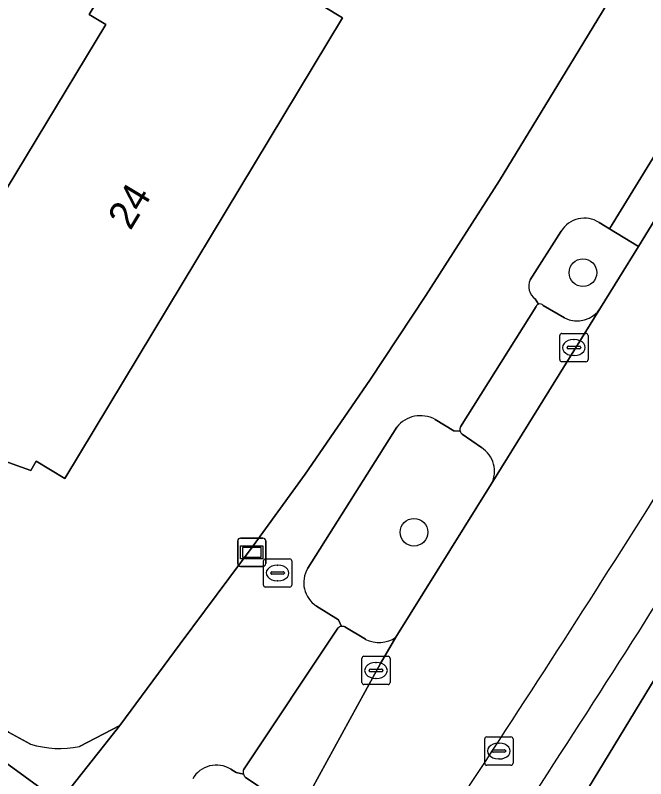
# Model space of a CAD drawing. Extents: x 160349 to 161355, y 381727 to 382854.
# Drawn here: x 161018.74 to 161041.01, y 382108.73 to 382135.71 of the extents above; entities that cross this region are included whole.
import ezdxf

# ---------------------------------------------------------------- set-up
doc = ezdxf.new("R2010")
doc.units = 0
for name, color, linetype in [('IMGEO_Berm_open', 7, 'Continuous'), ('IMGEO_Boom', 7, 'Continuous'), ('IMGEO_Brandkraan', 7, 'Continuous'), ('IMGEO_Erf', 7, 'Continuous'), ('IMGEO_Fietspad_gesloten', 7, 'Continuous'), ('IMGEO_Groenvoorziening', 7, 'Continuous'), ('IMGEO_Kolk', 7, 'Continuous'), ('IMGEO_Pand', 7, 'Continuous'), ('IMGEO_Pand_nummerreeks', 7, 'Continuous'), ('IMGEO_Parkeervlak_open', 7, 'Continuous'), ('IMGEO_Rijbaan_lokaal_open', 7, 'Continuous'), ('IMGEO_Verklikker', 7, 'Continuous'), ('IMGEO_Voetpad_open', 7, 'Continuous')]:
    doc.layers.add(name, color=color, linetype=linetype)

msp = doc.modelspace()

# ---------------------------------------------------------------- linework, layer by layer
at = {"layer": 'IMGEO_Berm_open'}
msp.add_lwpolyline([(161035.518, 382105.937), (161035.643, 382105.717), (161036.885, 382104.942), (161037.001, 382105.126), (161044.262, 382117.085), (161072.545, 382163.708)], dxfattribs=at)
msp.add_arc((160469.952, 382476.499), 676.23, 326.781399, 329.09483, dxfattribs=at)
at = {"layer": 'IMGEO_Boom'}
for centre in [(161038.793, 382126.613), (161032.824, 382117.439)]:
    msp.add_circle(centre, 0.489, dxfattribs=at)
at = {"layer": 'IMGEO_Brandkraan'}
for p, q in [((161027.506, 382115.572), (161027.506, 382116.424)), ((161027.581, 382116.498), (161028.433, 382116.498)), ((161028.507, 382116.424), (161028.507, 382115.572)), ((161027.994, 382116.278), (161028.019, 382116.278)), ((161027.765, 382115.992), (161027.765, 382116.004)), ((161028.203, 382115.955), (161027.805, 382115.955)), ((161027.808, 382116.041), (161028.206, 382116.041)), ((161028.249, 382116.004), (161028.249, 382115.992)), ((161028.017, 382115.718), (161027.992, 382115.718)), ((161028.433, 382115.498), (161027.581, 382115.498))]:
    msp.add_line(p, q, dxfattribs=at)
for points in [[(161027.506, 382115.572), (161027.506, 382116.424)], [(161027.581, 382116.498), (161028.433, 382116.498)], [(161028.507, 382116.424), (161028.507, 382115.572)], [(161028.433, 382115.498), (161027.581, 382115.498)]]:
    msp.add_lwpolyline(points, dxfattribs=at)
for centre, radius, start, end in [((161027.583, 382116.422), 0.0765, 91.552, 178.448), ((161027.583, 382116.422), 0.0765, 91.552, 178.448), ((161028.431, 382116.422), 0.0765, 1.552, 88.448), ((161028.431, 382116.422), 0.0765, 1.552, 88.448), ((161027.805, 382116.001), 0.0403, 85.8775, 175.7526), ((161027.802, 382115.991), 0.0366, 178.938, 274.7102), ((161028.206, 382115.998), 0.043, 264.8664, 352.4533), ((161028.21, 382116.003), 0.0386, 1.7309, 96.639), ((161027.583, 382115.574), 0.0765, 181.552, 268.448), ((161027.583, 382115.574), 0.0765, 181.552, 268.448), ((161028.431, 382115.574), 0.0765, 271.552, 358.448), ((161028.431, 382115.574), 0.0765, 271.552, 358.448)]:
    msp.add_arc(centre, radius, start, end, dxfattribs=at)
for centre, major_axis, ratio, start_param, end_param in [((161027.993, 382115.998), (-0.387, 0.002), 0.722429, 4.712389, 7.853982), ((161028.018, 382115.998), (-0.39, 0.002), 0.717154, 1.570796, 4.712389)]:
    msp.add_ellipse(centre, major_axis=major_axis, ratio=ratio, start_param=start_param, end_param=end_param, dxfattribs=at)
at = {"layer": 'IMGEO_Erf'}
for points in [[(161021.005, 382109.863), (161022.432, 382110.606), (161024.567, 382113.497), (161027.146, 382116.964), (161028.977, 382119.491), (161031.264, 382122.813), (161033.249, 382125.808), (161035.847, 382129.872), (161038.497, 382134.216), (161043.037, 382141.705), (161055.939, 382163.048), (161056.164, 382163.417), (161056.01, 382163.511), (161060.816, 382171.371), (161060.957, 382171.279), (161061.183, 382171.645), (161061.094, 382171.7), (161062.375, 382173.794), (161062.457, 382173.745), (161062.847, 382174.398), (161062.761, 382174.449), (161064.17, 382176.808), (161064.28, 382176.744), (161070.729, 382187.418)], [(161000.927, 382122.831), (161001.021, 382122.947), (161001.268, 382122.767), (161015.599, 382112.457), (161018.497, 382110.377), (161019.282, 382109.949)]]:
    msp.add_lwpolyline(points, dxfattribs=at)
msp.add_lwpolyline([(161017.002, 382127.234), (161021.934, 382135.388), (161021.35, 382135.743), (161023.692, 382139.616), (161026.023, 382138.207), (161030.301, 382135.621), (161020.489, 382119.344), (161019.482, 382119.951), (161019.287, 382119.626), (161016.545, 382120.596), (161017.045, 382121.427), (161014.247, 382123.12), (161015.188, 382124.675), (161014.822, 382124.895), (161015.496, 382126.008), (161015.853, 382125.794), (161016.799, 382127.356)], close=True, dxfattribs=at)
msp.add_arc((161020.315, 382113.345), 3.549, 253.0774, 281.2077, dxfattribs=at)
at = {"layer": 'IMGEO_Fietspad_gesloten'}
msp.add_lwpolyline([(161094.564, 382200.063), (161072.545, 382163.708), (161044.262, 382117.085), (161037.001, 382105.126), (161036.885, 382104.942), (161034.041, 382100.444), (161032.571, 382098.237), (161030.553, 382095.354), (161030.151, 382094.805), (161029.775, 382094.227), (161029.411, 382093.771)], dxfattribs=at)
at = {"layer": 'IMGEO_Groenvoorziening'}
for points in [[(161040.756, 382127.543), (161039.737, 382128.161), (161039.362, 382128.392)], [(161038.028, 382128.084), (161036.929, 382126.36)], [(161039.42, 382125.365), (161040.756, 382127.543)], [(161037.106, 382125.684), (161037.228, 382125.504)], [(161037.386, 382125.454), (161038.139, 382125.012)], [(161034.454, 382121.013), (161034.232, 382121.025), (161033.574, 382121.423)], [(161032.216, 382121.148), (161029.071, 382116.169)], [(161035.207, 382120.431), (161034.526, 382120.902)], [(161032.187, 382113.726), (161035.558, 382119.134)], [(161029.387, 382114.826), (161030.16, 382114.344), (161030.265, 382114.109)], [(161030.388, 382114.101), (161031.113, 382113.654)], [(161026.802, 382108.892), (161026.539, 382108.948), (161026.35, 382109.063)], [(161028.137, 382107.925), (161026.867, 382108.783)]]:
    msp.add_lwpolyline(points, dxfattribs=at)
for centre, radius, start, end in [((161038.848, 382127.576), 0.964, 57.7743, 148.2275), ((161037.416, 382126.126), 0.54, 154.3513, 234.9939), ((161037.273, 382125.372), 0.14, 36.0911, 108.7883), ((161038.58, 382125.913), 1.003, 243.9106, 326.9022), ((161033.054, 382120.498), 1.061, 60.683, 142.2126), ((161034.66, 382121.068), 0.213, 194.8575, 231.0813), ((161034.679, 382119.592), 0.991, 332.4602, 57.8256), ((161029.923, 382115.661), 0.992, 149.1833, 237.2977), ((161030.309, 382113.838), 0.274, 73.2863, 99.2711), ((161031.59, 382114.589), 1.05, 242.9867, 304.6839), ((161025.841, 382108.248), 0.961, 58.002, 150.1107), ((161027.028, 382108.953), 0.235, 195.1129, 226.5049)]:
    msp.add_arc(centre, radius, start, end, dxfattribs=at)
at = {"layer": 'IMGEO_Kolk'}
for p, q in [((161037.973, 382123.541), (161037.973, 382124.393)), ((161038.048, 382124.467), (161038.9, 382124.467)), ((161038.974, 382124.393), (161038.974, 382123.541)), ((161038.275, 382124.01), (161038.673, 382124.01)), ((161038.461, 382124.247), (161038.486, 382124.247)), ((161038.232, 382123.961), (161038.232, 382123.973)), ((161038.67, 382123.924), (161038.272, 382123.924)), ((161038.716, 382123.973), (161038.716, 382123.961)), ((161038.9, 382123.467), (161038.048, 382123.467)), ((161038.484, 382123.687), (161038.459, 382123.687)), ((161030.983, 382112.128), (161030.983, 382112.98)), ((161031.058, 382113.054), (161031.91, 382113.054)), ((161031.984, 382112.98), (161031.984, 382112.128)), ((161031.471, 382112.834), (161031.496, 382112.834)), ((161031.242, 382112.548), (161031.242, 382112.56)), ((161031.68, 382112.511), (161031.282, 382112.511)), ((161031.285, 382112.597), (161031.683, 382112.597)), ((161031.726, 382112.56), (161031.726, 382112.548)), ((161031.494, 382112.274), (161031.469, 382112.274)), ((161031.91, 382112.054), (161031.058, 382112.054)), ((161035.323, 382109.28), (161035.323, 382110.132)), ((161035.398, 382110.206), (161036.25, 382110.206)), ((161035.811, 382109.986), (161035.836, 382109.986)), ((161036.324, 382110.132), (161036.324, 382109.28)), ((161035.582, 382109.7), (161035.582, 382109.712)), ((161035.625, 382109.749), (161036.023, 382109.749)), ((161036.066, 382109.712), (161036.066, 382109.7)), ((161036.02, 382109.663), (161035.622, 382109.663)), ((161035.834, 382109.426), (161035.809, 382109.426)), ((161036.25, 382109.206), (161035.398, 382109.206))]:
    msp.add_line(p, q, dxfattribs=at)
for points in [[(161037.973, 382123.541), (161037.973, 382124.393)], [(161038.048, 382124.467), (161038.9, 382124.467)], [(161038.974, 382124.393), (161038.974, 382123.541)], [(161038.9, 382123.467), (161038.048, 382123.467)], [(161030.983, 382112.128), (161030.983, 382112.98)], [(161031.058, 382113.054), (161031.91, 382113.054)], [(161031.984, 382112.98), (161031.984, 382112.128)], [(161031.91, 382112.054), (161031.058, 382112.054)], [(161035.323, 382109.28), (161035.323, 382110.132)], [(161035.398, 382110.206), (161036.25, 382110.206)], [(161036.324, 382110.132), (161036.324, 382109.28)], [(161036.25, 382109.206), (161035.398, 382109.206)]]:
    msp.add_lwpolyline(points, dxfattribs=at)
for centre, radius, start, end in [((161038.05, 382124.391), 0.0765, 91.552, 178.448), ((161038.05, 382124.391), 0.0765, 91.552, 178.448), ((161038.898, 382124.391), 0.0765, 1.552, 88.448), ((161038.898, 382124.391), 0.0765, 1.552, 88.448), ((161038.272, 382123.97), 0.0403, 85.8775, 175.7526), ((161038.677, 382123.972), 0.0386, 1.7309, 96.639), ((161038.269, 382123.96), 0.0366, 178.938, 274.7102), ((161038.673, 382123.967), 0.043, 264.8664, 352.4533), ((161038.05, 382123.543), 0.0765, 181.552, 268.448), ((161038.05, 382123.543), 0.0765, 181.552, 268.448), ((161038.898, 382123.543), 0.0765, 271.552, 358.448), ((161038.898, 382123.543), 0.0765, 271.552, 358.448), ((161031.06, 382112.978), 0.0765, 91.552, 178.448), ((161031.06, 382112.978), 0.0765, 91.552, 178.448), ((161031.908, 382112.978), 0.0765, 1.552, 88.448), ((161031.908, 382112.978), 0.0765, 1.552, 88.448), ((161031.282, 382112.557), 0.0403, 85.8775, 175.7526), ((161031.279, 382112.547), 0.0366, 178.938, 274.7102), ((161031.683, 382112.554), 0.043, 264.8664, 352.4533), ((161031.687, 382112.559), 0.0386, 1.7309, 96.639), ((161031.06, 382112.13), 0.0765, 181.552, 268.448), ((161031.06, 382112.13), 0.0765, 181.552, 268.448), ((161031.908, 382112.13), 0.0765, 271.552, 358.448), ((161031.908, 382112.13), 0.0765, 271.552, 358.448), ((161035.4, 382110.13), 0.0765, 91.552, 178.448), ((161035.4, 382110.13), 0.0765, 91.552, 178.448), ((161036.248, 382110.13), 0.0765, 1.552, 88.448), ((161036.248, 382110.13), 0.0765, 1.552, 88.448), ((161035.622, 382109.709), 0.0403, 85.8775, 175.7526), ((161035.619, 382109.699), 0.0366, 178.938, 274.7102), ((161036.023, 382109.706), 0.043, 264.8664, 352.4533), ((161036.027, 382109.711), 0.0386, 1.7309, 96.639), ((161035.4, 382109.282), 0.0765, 181.552, 268.448), ((161035.4, 382109.282), 0.0765, 181.552, 268.448), ((161036.248, 382109.282), 0.0765, 271.552, 358.448), ((161036.248, 382109.282), 0.0765, 271.552, 358.448)]:
    msp.add_arc(centre, radius, start, end, dxfattribs=at)
for centre, major_axis, ratio, start_param, end_param in [((161038.46, 382123.967), (-0.387, 0.002), 0.722429, 4.712389, 7.853982), ((161038.485, 382123.967), (-0.39, 0.002), 0.717154, 1.570796, 4.712389), ((161031.47, 382112.554), (-0.387, 0.002), 0.722429, 4.712389, 7.853982), ((161031.495, 382112.554), (-0.39, 0.002), 0.717154, 1.570796, 4.712389), ((161035.81, 382109.706), (-0.387, 0.002), 0.722429, 4.712389, 7.853982), ((161035.835, 382109.706), (-0.39, 0.002), 0.717154, 1.570796, 4.712389)]:
    msp.add_ellipse(centre, major_axis=major_axis, ratio=ratio, start_param=start_param, end_param=end_param, dxfattribs=at)
at = {"layer": 'IMGEO_Pand'}
msp.add_lwpolyline([(161015.496, 382126.008), (161014.822, 382124.895), (161015.188, 382124.675), (161014.247, 382123.12), (161017.045, 382121.427), (161016.545, 382120.596), (161019.287, 382119.626), (161019.482, 382119.951), (161020.489, 382119.344), (161030.301, 382135.621), (161026.023, 382138.207), (161023.692, 382139.616), (161021.35, 382135.743), (161021.934, 382135.388), (161017.002, 382127.234), (161016.799, 382127.356), (161015.853, 382125.794)], close=True, dxfattribs=at)
at = {"layer": 'IMGEO_Parkeervlak_open'}
for points in [[(161037.14, 382125.419), (161034.47, 382121.167)], [(161035.558, 382119.134), (161039.42, 382125.365)], [(161038.139, 382125.012), (161037.386, 382125.454)], [(161034.526, 382120.902), (161035.207, 382120.431)], [(161030.136, 382114.054), (161026.806, 382109.04)], [(161031.113, 382113.654), (161030.388, 382114.101)], [(161031.64, 382112.799), (161032.187, 382113.726)], [(161028.389, 382106.867), (161031.64, 382112.799)], [(161026.867, 382108.783), (161028.137, 382107.925)]]:
    msp.add_lwpolyline(points, dxfattribs=at)
for centre, radius, start, end in [((160476.446, 382474.848), 667.809, 326.603239, 328.911437), ((160469.952, 382476.499), 676.23, 326.781399, 329.09483), ((161037.269, 382125.374), 0.136, 107.3378, 160.6753), ((161037.273, 382125.372), 0.14, 36.0911, 108.7883), ((161038.58, 382125.913), 1.003, 243.9106, 326.9022), ((161034.667, 382121.069), 0.221, 153.5254, 194.6115), ((161034.66, 382121.068), 0.213, 194.8575, 231.0813), ((161034.679, 382119.592), 0.991, 332.4602, 57.8256), ((161030.304, 382113.84), 0.272, 98.1547, 128.0279), ((161030.309, 382113.838), 0.274, 73.2863, 99.2711), ((161031.59, 382114.589), 1.05, 242.9867, 304.6839), ((161027.048, 382108.959), 0.255, 161.5537, 195.35), ((161027.028, 382108.953), 0.235, 195.1129, 226.5049)]:
    msp.add_arc(centre, radius, start, end, dxfattribs=at)
at = {"layer": 'IMGEO_Rijbaan_lokaal_open'}
for points in [[(161069.576, 382174.759), (161065.819, 382168.471), (161065.759, 382168.371), (161061.736, 382161.678), (161058.971, 382157.211), (161057.926, 382155.459), (161054.283, 382149.548), (161051.931, 382145.72), (161048.233, 382139.731), (161047.741, 382138.893), (161045.726, 382135.661), (161040.756, 382127.543), (161039.42, 382125.365), (161035.558, 382119.134), (161032.187, 382113.726), (161031.64, 382112.799), (161028.389, 382106.867), (161028.002, 382106.083), (161031.067, 382103.995), (161033.309, 382106.393), (161033.985, 382107.264)], [(161026.204, 382103.675), (161022.306, 382106.442), (161020.306, 382107.915), (161001.019, 382121.957), (161000, 382122.942)]]:
    msp.add_lwpolyline(points, dxfattribs=at)
msp.add_arc((160476.446, 382474.848), 667.809, 326.603239, 328.911437, dxfattribs=at)
at = {"layer": 'IMGEO_Verklikker'}
for p, q in [((161026.599, 382116.33), (161026.599, 382117.13)), ((161026.599, 382117.13), (161026.599, 382116.33)), ((161026.699, 382117.23), (161027.489, 382117.23)), ((161027.489, 382117.23), (161026.699, 382117.23)), ((161027.589, 382117.13), (161027.589, 382116.33)), ((161027.589, 382116.33), (161027.589, 382117.13)), ((161027.489, 382116.23), (161026.699, 382116.23)), ((161026.699, 382116.23), (161027.489, 382116.23))]:
    msp.add_line(p, q, dxfattribs=at)
for points in [[(161026.7, 382116.962), (161027.488, 382116.962), (161027.488, 382116.498), (161026.7, 382116.498), (161026.7, 382116.962)], [(161026.765, 382116.897), (161026.765, 382116.563), (161027.423, 382116.563), (161027.423, 382116.897), (161026.765, 382116.897)]]:
    msp.add_lwpolyline(points, dxfattribs=at)
for centre, start, end in [((161026.699, 382117.13), 90, 180), ((161026.699, 382117.13), 90, 180), ((161027.489, 382117.13), 0, 90), ((161027.489, 382117.13), 360, 90), ((161026.699, 382116.33), 180, 270), ((161026.699, 382116.33), 180, 270), ((161027.489, 382116.33), 270, 0), ((161027.489, 382116.33), 270, 0)]:
    msp.add_arc(centre, 0.1, start, end, dxfattribs=at)
at = {"layer": 'IMGEO_Voetpad_open'}
for points in [[(161043.037, 382141.705), (161038.497, 382134.216), (161035.847, 382129.872), (161033.249, 382125.808), (161031.264, 382122.813), (161028.977, 382119.491), (161027.146, 382116.964), (161024.567, 382113.497), (161022.432, 382110.606), (161020.306, 382107.915), (161022.306, 382106.442), (161026.204, 382103.675)], [(161039.362, 382128.392), (161039.737, 382128.161), (161044.704, 382136.263), (161045.726, 382135.661), (161047.741, 382138.893), (161045.443, 382140.274)], [(161036.929, 382126.36), (161038.028, 382128.084)], [(161037.228, 382125.504), (161037.106, 382125.684)], [(161034.47, 382121.167), (161037.14, 382125.419)], [(161000, 382122.942), (161001.019, 382121.957), (161020.306, 382107.915), (161022.432, 382110.606), (161021.005, 382109.863)], [(161019.282, 382109.949), (161018.497, 382110.377), (161015.599, 382112.457), (161001.268, 382122.767), (161001.021, 382122.947), (161000.927, 382122.831)], [(161033.574, 382121.423), (161034.232, 382121.025), (161034.454, 382121.013)], [(161029.071, 382116.169), (161032.216, 382121.148)], [(161030.265, 382114.109), (161030.16, 382114.344), (161029.387, 382114.826)], [(161026.806, 382109.04), (161030.136, 382114.054)], [(161026.35, 382109.063), (161026.539, 382108.948), (161026.802, 382108.892)]]:
    msp.add_lwpolyline(points, dxfattribs=at)
msp.add_lwpolyline([(161045.726, 382135.661), (161044.704, 382136.263), (161039.737, 382128.161), (161040.756, 382127.543)], close=True, dxfattribs=at)
for centre, radius, start, end in [((161038.848, 382127.576), 0.964, 57.7743, 148.2275), ((161037.416, 382126.126), 0.54, 154.3513, 234.9939), ((161037.269, 382125.374), 0.136, 107.3378, 160.6753), ((161033.054, 382120.498), 1.061, 60.683, 142.2126), ((161034.667, 382121.069), 0.221, 153.5254, 194.6115), ((161029.923, 382115.661), 0.992, 149.1833, 237.2977), ((161030.304, 382113.84), 0.272, 98.1547, 128.0279), ((161020.315, 382113.345), 3.549, 253.0774, 281.2077), ((161025.841, 382108.248), 0.961, 58.002, 150.1107), ((161027.048, 382108.959), 0.255, 161.5537, 195.35)]:
    msp.add_arc(centre, radius, start, end, dxfattribs=at)

# ---------------------------------------------------------------- texts
at = {"layer": 'IMGEO_Pand_nummerreeks'}
msp.add_text('24', height=1, rotation=58.9178, dxfattribs=at).set_placement((161022.81, 382128.076))

doc.saveas('drawing.dxf')
